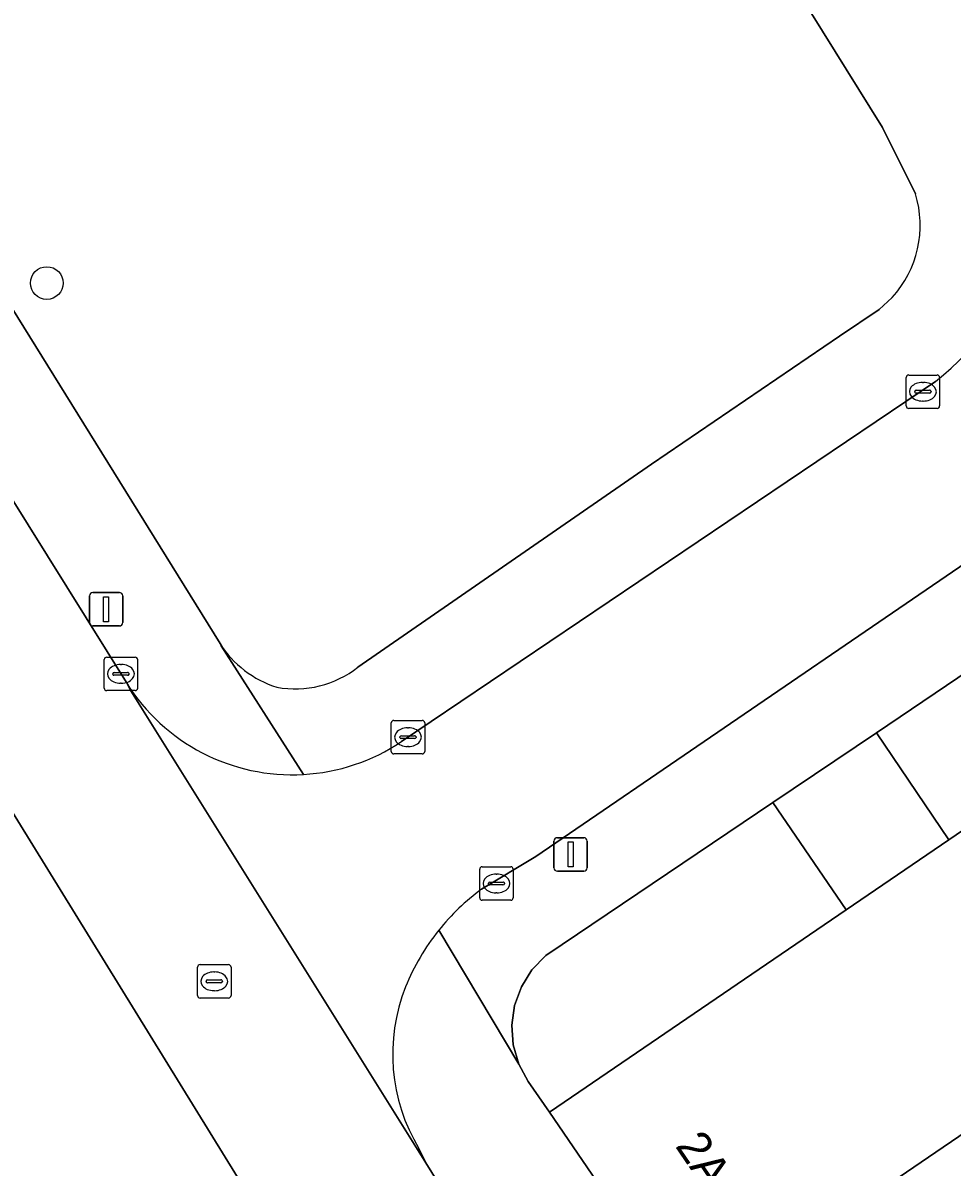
# Model space of a CAD drawing. Extents: x 160030 to 160839, y 385325 to 386450.
# Drawn here: x 160237.55 to 160265.35, y 386027.68 to 386061.92 of the extents above; entities that cross this region are included whole.
import ezdxf

# ---------------------------------------------------------------- set-up
doc = ezdxf.new("R2010")
doc.units = 0
for name, color, linetype in [('IMGEO_Boom', 7, 'Continuous'), ('IMGEO_Groenvoorziening', 7, 'Continuous'), ('IMGEO_Kolk', 7, 'Continuous'), ('IMGEO_Lichtmast', 7, 'Continuous'), ('IMGEO_Pand', 7, 'Continuous'), ('IMGEO_Pand_nummerreeks', 7, 'Continuous'), ('IMGEO_Rijbaan_lokaal_open', 7, 'Continuous'), ('IMGEO_Rioolput', 7, 'Continuous'), ('IMGEO_Voetpad_open', 7, 'Continuous')]:
    doc.layers.add(name, color=color, linetype=linetype)

msp = doc.modelspace()

# ---------------------------------------------------------------- linework, layer by layer
at = {"layer": 'IMGEO_Boom'}
msp.add_circle((160238.266, 386054.137), 0.489, dxfattribs=at)
at = {"layer": 'IMGEO_Groenvoorziening'}
for points in [[(160264.257, 386056.811), (160263.271, 386058.789), (160240.181, 386095.886)], [(160212.738, 386092.855), (160243.449, 386043.345)], [(160247.576, 386042.636), (160256.361, 386048.714), (160261.981, 386052.544), (160263.169, 386053.345), (160263.56, 386053.702)]]:
    msp.add_lwpolyline(points, dxfattribs=at)
for points in [[(160279.189, 386046.974), (160277.047, 386050.115), (160263.091, 386040.677), (160265.251, 386037.468)], [(160263.091, 386040.677), (160259.993, 386038.589), (160262.185, 386035.376), (160265.251, 386037.468)]]:
    msp.add_lwpolyline(points, close=True, dxfattribs=at)
for centre, radius, start, end in [((160261.2, 386055.864), 3.2, 317.51, 17.2178), ((160246.087, 386045.019), 3.124, 212.3934, 252.5638), ((160245.694, 386045.054), 3.064, 259.8017, 307.9036)]:
    msp.add_arc(centre, radius, start, end, dxfattribs=at)
at = {"layer": 'IMGEO_Kolk'}
for p, q in [((160263.98, 386050.458), (160263.98, 386051.31)), ((160264.055, 386051.384), (160264.907, 386051.384)), ((160264.468, 386051.164), (160264.493, 386051.164)), ((160264.981, 386051.31), (160264.981, 386050.458)), ((160264.239, 386050.878), (160264.239, 386050.89)), ((160264.677, 386050.841), (160264.279, 386050.841)), ((160264.282, 386050.927), (160264.68, 386050.927)), ((160264.723, 386050.89), (160264.723, 386050.878)), ((160264.491, 386050.604), (160264.466, 386050.604)), ((160264.907, 386050.384), (160264.055, 386050.384)), ((160240.059, 386042.938), (160240.911, 386042.938)), ((160239.984, 386042.012), (160239.984, 386042.864)), ((160240.472, 386042.718), (160240.497, 386042.718)), ((160240.985, 386042.864), (160240.985, 386042.012)), ((160240.243, 386042.432), (160240.243, 386042.444)), ((160240.681, 386042.395), (160240.283, 386042.395)), ((160240.286, 386042.481), (160240.684, 386042.481)), ((160240.727, 386042.444), (160240.727, 386042.432)), ((160240.911, 386041.938), (160240.059, 386041.938)), ((160240.495, 386042.158), (160240.47, 386042.158)), ((160248.573, 386040.118), (160248.573, 386040.97)), ((160248.648, 386041.044), (160249.5, 386041.044)), ((160249.574, 386040.97), (160249.574, 386040.118)), ((160248.832, 386040.538), (160248.832, 386040.55)), ((160248.875, 386040.587), (160249.273, 386040.587)), ((160249.061, 386040.824), (160249.086, 386040.824)), ((160249.316, 386040.55), (160249.316, 386040.538)), ((160249.27, 386040.501), (160248.872, 386040.501)), ((160249.084, 386040.264), (160249.059, 386040.264)), ((160249.5, 386040.044), (160248.648, 386040.044)), ((160251.22, 386035.738), (160251.22, 386036.59)), ((160251.295, 386036.664), (160252.147, 386036.664)), ((160251.708, 386036.444), (160251.733, 386036.444)), ((160252.221, 386036.59), (160252.221, 386035.738)), ((160251.479, 386036.158), (160251.479, 386036.17)), ((160251.917, 386036.121), (160251.519, 386036.121)), ((160251.522, 386036.207), (160251.92, 386036.207)), ((160251.963, 386036.17), (160251.963, 386036.158)), ((160251.731, 386035.884), (160251.706, 386035.884)), ((160252.147, 386035.664), (160251.295, 386035.664))]:
    msp.add_line(p, q, dxfattribs=at)
for points in [[(160263.98, 386050.458), (160263.98, 386051.31)], [(160264.055, 386051.384), (160264.907, 386051.384)], [(160264.981, 386051.31), (160264.981, 386050.458)], [(160264.907, 386050.384), (160264.055, 386050.384)], [(160240.059, 386042.938), (160240.911, 386042.938)], [(160239.984, 386042.012), (160239.984, 386042.864)], [(160240.985, 386042.864), (160240.985, 386042.012)], [(160240.911, 386041.938), (160240.059, 386041.938)], [(160248.573, 386040.118), (160248.573, 386040.97)], [(160248.648, 386041.044), (160249.5, 386041.044)], [(160249.574, 386040.97), (160249.574, 386040.118)], [(160249.5, 386040.044), (160248.648, 386040.044)], [(160251.22, 386035.738), (160251.22, 386036.59)], [(160251.295, 386036.664), (160252.147, 386036.664)], [(160252.221, 386036.59), (160252.221, 386035.738)], [(160252.147, 386035.664), (160251.295, 386035.664)]]:
    msp.add_lwpolyline(points, dxfattribs=at)
for centre, radius, start, end in [((160264.057, 386051.308), 0.0765, 91.552, 178.448), ((160264.057, 386051.308), 0.0765, 91.552, 178.448), ((160264.905, 386051.308), 0.0765, 1.552, 88.448), ((160264.905, 386051.308), 0.0765, 1.552, 88.448), ((160264.279, 386050.887), 0.0403, 85.8775, 175.7526), ((160264.276, 386050.877), 0.0366, 178.938, 274.7102), ((160264.68, 386050.884), 0.043, 264.8664, 352.4533), ((160264.684, 386050.889), 0.0386, 1.7309, 96.639), ((160264.057, 386050.46), 0.0765, 181.552, 268.448), ((160264.057, 386050.46), 0.0765, 181.552, 268.448), ((160264.905, 386050.46), 0.0765, 271.552, 358.448), ((160264.905, 386050.46), 0.0765, 271.552, 358.448), ((160240.061, 386042.862), 0.0765, 91.552, 178.448), ((160240.061, 386042.862), 0.0765, 91.552, 178.448), ((160240.909, 386042.862), 0.0765, 1.552, 88.448), ((160240.909, 386042.862), 0.0765, 1.552, 88.448), ((160240.283, 386042.441), 0.0403, 85.8775, 175.7526), ((160240.28, 386042.431), 0.0366, 178.938, 274.7102), ((160240.684, 386042.438), 0.043, 264.8664, 352.4533), ((160240.688, 386042.443), 0.0386, 1.7309, 96.639), ((160240.061, 386042.014), 0.0765, 181.552, 268.448), ((160240.061, 386042.014), 0.0765, 181.552, 268.448), ((160240.909, 386042.014), 0.0765, 271.552, 358.448), ((160240.909, 386042.014), 0.0765, 271.552, 358.448), ((160248.65, 386040.968), 0.0765, 91.552, 178.448), ((160248.65, 386040.968), 0.0765, 91.552, 178.448), ((160249.498, 386040.968), 0.0765, 1.552, 88.448), ((160249.498, 386040.968), 0.0765, 1.552, 88.448), ((160248.872, 386040.547), 0.0403, 85.8775, 175.7526), ((160248.869, 386040.537), 0.0366, 178.938, 274.7102), ((160249.273, 386040.544), 0.043, 264.8664, 352.4533), ((160249.277, 386040.549), 0.0386, 1.7309, 96.639), ((160248.65, 386040.12), 0.0765, 181.552, 268.448), ((160248.65, 386040.12), 0.0765, 181.552, 268.448), ((160249.498, 386040.12), 0.0765, 271.552, 358.448), ((160249.498, 386040.12), 0.0765, 271.552, 358.448), ((160251.297, 386036.588), 0.0765, 91.552, 178.448), ((160251.297, 386036.588), 0.0765, 91.552, 178.448), ((160252.145, 386036.588), 0.0765, 1.552, 88.448), ((160252.145, 386036.588), 0.0765, 1.552, 88.448), ((160251.519, 386036.167), 0.0403, 85.8775, 175.7526), ((160251.516, 386036.157), 0.0366, 178.938, 274.7102), ((160251.92, 386036.164), 0.043, 264.8664, 352.4533), ((160251.924, 386036.169), 0.0386, 1.7309, 96.639), ((160251.297, 386035.74), 0.0765, 181.552, 268.448), ((160251.297, 386035.74), 0.0765, 181.552, 268.448), ((160252.145, 386035.74), 0.0765, 271.552, 358.448), ((160252.145, 386035.74), 0.0765, 271.552, 358.448)]:
    msp.add_arc(centre, radius, start, end, dxfattribs=at)
for centre, major_axis, ratio, start_param, end_param in [((160264.467, 386050.884), (-0.387, 0.002), 0.722429, 4.712389, 7.853982), ((160264.492, 386050.884), (-0.39, 0.002), 0.717154, 1.570796, 4.712389), ((160240.471, 386042.438), (-0.387, 0.002), 0.722429, 4.712389, 7.853982), ((160240.496, 386042.438), (-0.39, 0.002), 0.717154, 1.570796, 4.712389), ((160249.06, 386040.544), (-0.387, 0.002), 0.722429, 4.712389, 7.853982), ((160249.085, 386040.544), (-0.39, 0.002), 0.717154, 1.570796, 4.712389), ((160251.707, 386036.164), (-0.387, 0.002), 0.722429, 4.712389, 7.853982), ((160251.732, 386036.164), (-0.39, 0.002), 0.717154, 1.570796, 4.712389)]:
    msp.add_ellipse(centre, major_axis=major_axis, ratio=ratio, start_param=start_param, end_param=end_param, dxfattribs=at)
at = {"layer": 'IMGEO_Lichtmast'}
for p, q in [((160239.547, 386043.973), (160239.547, 386044.773)), ((160239.547, 386044.773), (160239.547, 386043.973)), ((160239.647, 386044.873), (160240.437, 386044.873)), ((160240.437, 386044.873), (160239.647, 386044.873)), ((160240.537, 386044.773), (160240.537, 386043.973)), ((160240.537, 386043.973), (160240.537, 386044.773)), ((160240.437, 386043.873), (160239.647, 386043.873)), ((160239.647, 386043.873), (160240.437, 386043.873)), ((160253.542, 386037.534), (160254.332, 386037.534)), ((160254.332, 386037.534), (160253.542, 386037.534)), ((160253.442, 386036.634), (160253.442, 386037.434)), ((160253.442, 386037.434), (160253.442, 386036.634)), ((160254.432, 386037.434), (160254.432, 386036.634)), ((160254.432, 386036.634), (160254.432, 386037.434)), ((160254.332, 386036.534), (160253.542, 386036.534)), ((160253.542, 386036.534), (160254.332, 386036.534))]:
    msp.add_line(p, q, dxfattribs=at)
for points in [[(160239.967, 386044.748), (160240.117, 386044.748), (160240.117, 386043.998), (160239.967, 386043.998), (160239.967, 386044.748)], [(160253.862, 386037.409), (160254.012, 386037.409), (160254.012, 386036.659), (160253.862, 386036.659), (160253.862, 386037.409)]]:
    msp.add_lwpolyline(points, dxfattribs=at)
for centre, start, end in [((160239.647, 386044.773), 90, 180), ((160239.647, 386044.773), 90, 180), ((160240.437, 386044.773), 0, 90), ((160240.437, 386044.773), 360, 90), ((160239.647, 386043.973), 180, 270), ((160239.647, 386043.973), 180, 270), ((160240.437, 386043.973), 270, 0), ((160240.437, 386043.973), 270, 0), ((160253.542, 386037.434), 90, 180), ((160253.542, 386037.434), 90, 180), ((160254.332, 386037.434), 0, 90), ((160254.332, 386037.434), 360, 90), ((160253.542, 386036.634), 180, 270), ((160253.542, 386036.634), 180, 270), ((160254.332, 386036.634), 270, 0), ((160254.332, 386036.634), 270, 0)]:
    msp.add_arc(centre, 0.1, start, end, dxfattribs=at)
at = {"layer": 'IMGEO_Pand'}
msp.add_lwpolyline([(160286.007, 386042.54), (160285.171, 386043.767), (160281.819, 386048.768), (160281.71, 386048.693), (160279.189, 386046.974), (160265.251, 386037.468), (160262.185, 386035.376), (160253.307, 386029.321), (160257.536, 386023.121)], close=True, dxfattribs=at)
at = {"layer": 'IMGEO_Rijbaan_lokaal_open'}
for points in [[(160189.926, 386114.094), (160191.24, 386111.976), (160198.933, 386099.578), (160234.281, 386042.907), (160236.171, 386039.885), (160236.489, 386039.496), (160245.768, 386024.457), (160247.407, 386021.819), (160258.344, 386004.227), (160260.98, 386000), (160265.703, 385991.996)], [(160262.33, 386007.837), (160254.635, 386019.699), (160249.611, 386027.802), (160240.779, 386041.933), (160240.647, 386042.176), (160219.316, 386076.396)], [(160264.853, 386051.194), (160248.878, 386040.412)], [(160251.274, 386035.995), (160252.901, 386036.973), (160269.802, 386048.522)], [(160240.647, 386042.176), (160240.779, 386041.933), (160249.611, 386027.802), (160249.402, 386028.229)], [(160245.768, 386024.457), (160236.489, 386039.496), (160236.171, 386039.885)]]:
    msp.add_lwpolyline(points, dxfattribs=at)
msp.add_lwpolyline([(160259.141, 386020.837), (160259.455, 386020.461), (160259.843, 386020.155), (160260.524, 386019.862), (160261.262, 386019.794), (160261.75, 386019.877), (160262.397, 386020.134), (160262.208, 386020.406), (160288.716, 386038.505), (160286.007, 386042.54), (160257.536, 386023.121)], close=True, dxfattribs=at)
for centre, radius, start, end in [((160260.767, 386056.572), 6.754, 307.2258, 27.9368), ((160245.615, 386045.273), 5.855, 211.9412, 273.2285), ((160245.614, 386045.276), 5.858, 273.2349, 303.8575), ((160255.371, 386030.451), 6.893, 126.4656, 141.2502), ((160255.383, 386030.456), 6.9, 141.3383, 157.7424), ((160254.089, 386031.058), 5.475, 158.4517, 211.1148)]:
    msp.add_arc(centre, radius, start, end, dxfattribs=at)
at = {"layer": 'IMGEO_Rioolput'}
for p, q in [((160242.852, 386033.736), (160243.704, 386033.736)), ((160242.777, 386032.81), (160242.777, 386033.662)), ((160243.265, 386033.516), (160243.29, 386033.516)), ((160243.778, 386033.662), (160243.778, 386032.81)), ((160243.036, 386033.23), (160243.036, 386033.242)), ((160243.474, 386033.193), (160243.076, 386033.193)), ((160243.079, 386033.279), (160243.477, 386033.279)), ((160243.52, 386033.242), (160243.52, 386033.23)), ((160243.704, 386032.736), (160242.852, 386032.736)), ((160243.288, 386032.956), (160243.263, 386032.956))]:
    msp.add_line(p, q, dxfattribs=at)
for points in [[(160242.852, 386033.736), (160243.704, 386033.736)], [(160242.777, 386032.81), (160242.777, 386033.662)], [(160243.778, 386033.662), (160243.778, 386032.81)], [(160243.704, 386032.736), (160242.852, 386032.736)]]:
    msp.add_lwpolyline(points, dxfattribs=at)
for centre, radius, start, end in [((160242.854, 386033.66), 0.0765, 91.552, 178.448), ((160242.854, 386033.66), 0.0765, 91.552, 178.448), ((160243.702, 386033.66), 0.0765, 1.552, 88.448), ((160243.702, 386033.66), 0.0765, 1.552, 88.448), ((160243.076, 386033.239), 0.0403, 85.8775, 175.7526), ((160243.073, 386033.229), 0.0366, 178.938, 274.7102), ((160243.477, 386033.236), 0.043, 264.8664, 352.4533), ((160243.481, 386033.241), 0.0386, 1.7309, 96.639), ((160242.854, 386032.812), 0.0765, 181.552, 268.448), ((160242.854, 386032.812), 0.0765, 181.552, 268.448), ((160243.702, 386032.812), 0.0765, 271.552, 358.448), ((160243.702, 386032.812), 0.0765, 271.552, 358.448)]:
    msp.add_arc(centre, radius, start, end, dxfattribs=at)
for centre, major_axis, ratio, start_param, end_param in [((160243.264, 386033.236), (-0.387, 0.002), 0.722429, 4.712389, 7.853982), ((160243.289, 386033.236), (-0.39, 0.002), 0.717154, 1.570796, 4.712389)]:
    msp.add_ellipse(centre, major_axis=major_axis, ratio=ratio, start_param=start_param, end_param=end_param, dxfattribs=at)
at = {"layer": 'IMGEO_Voetpad_open'}
for points in [[(160249.995, 386034.766), (160252.386, 386030.759), (160252.221, 386031.331), (160252.18, 386031.924), (160252.262, 386032.513), (160252.465, 386033.072), (160252.78, 386033.576), (160253.193, 386034.004), (160253.686, 386034.337), (160259.993, 386038.589), (160263.091, 386040.677), (160277.047, 386050.115), (160279.189, 386046.974), (160281.71, 386048.693), (160279.601, 386051.842), (160280.731, 386052.606), (160280.195, 386053.46), (160279.395, 386054.732), (160266.865, 386074.67), (160243.753, 386112.04)], [(160233.964, 386105.87), (160240.181, 386095.886), (160263.271, 386058.789), (160264.257, 386056.811)], [(160245.945, 386039.428), (160243.484, 386043.276), (160243.449, 386043.345), (160212.738, 386092.855)], [(160209.89, 386091.505), (160219.316, 386076.396), (160240.647, 386042.176)], [(160263.56, 386053.702), (160263.169, 386053.345), (160261.981, 386052.544), (160256.361, 386048.714), (160247.576, 386042.636)], [(160248.878, 386040.412), (160264.853, 386051.194)], [(160269.802, 386048.522), (160252.901, 386036.973), (160251.274, 386035.995)], [(160243.449, 386043.345), (160243.484, 386043.276), (160245.945, 386039.428)], [(160253.307, 386029.321), (160252.665, 386030.234), (160252.386, 386030.759), (160249.995, 386034.766)], [(160262.779, 386018.671), (160263.212, 386018.961), (160262.397, 386020.134), (160261.75, 386019.877), (160261.262, 386019.794), (160260.524, 386019.862), (160259.843, 386020.155), (160259.455, 386020.461), (160259.141, 386020.837), (160257.536, 386023.121), (160253.307, 386029.321)], [(160249.402, 386028.229), (160249.611, 386027.802), (160254.635, 386019.699)]]:
    msp.add_lwpolyline(points, dxfattribs=at)
msp.add_lwpolyline([(160259.993, 386038.589), (160253.686, 386034.337), (160253.193, 386034.004), (160252.78, 386033.576), (160252.465, 386033.072), (160252.262, 386032.513), (160252.18, 386031.924), (160252.221, 386031.331), (160252.386, 386030.759), (160252.665, 386030.234), (160253.307, 386029.321), (160262.185, 386035.376)], close=True, dxfattribs=at)
for centre, radius, start, end in [((160260.767, 386056.572), 6.754, 307.2258, 27.9368), ((160261.2, 386055.864), 3.2, 317.51, 17.2178), ((160246.087, 386045.019), 3.124, 212.3934, 252.5638), ((160245.694, 386045.054), 3.064, 259.8017, 307.9036), ((160245.615, 386045.273), 5.855, 211.9412, 273.2285), ((160245.614, 386045.276), 5.858, 273.2349, 303.8575), ((160255.371, 386030.451), 6.893, 126.4656, 141.2502), ((160255.383, 386030.456), 6.9, 141.3383, 157.7424), ((160254.089, 386031.058), 5.475, 158.4517, 211.1148)]:
    msp.add_arc(centre, radius, start, end, dxfattribs=at)

# ---------------------------------------------------------------- texts
at = {"layer": 'IMGEO_Pand_nummerreeks'}
msp.add_text('2A', height=1, rotation=304.297, dxfattribs=at).set_placement((160257.05, 386028.306))

doc.saveas('drawing.dxf')
